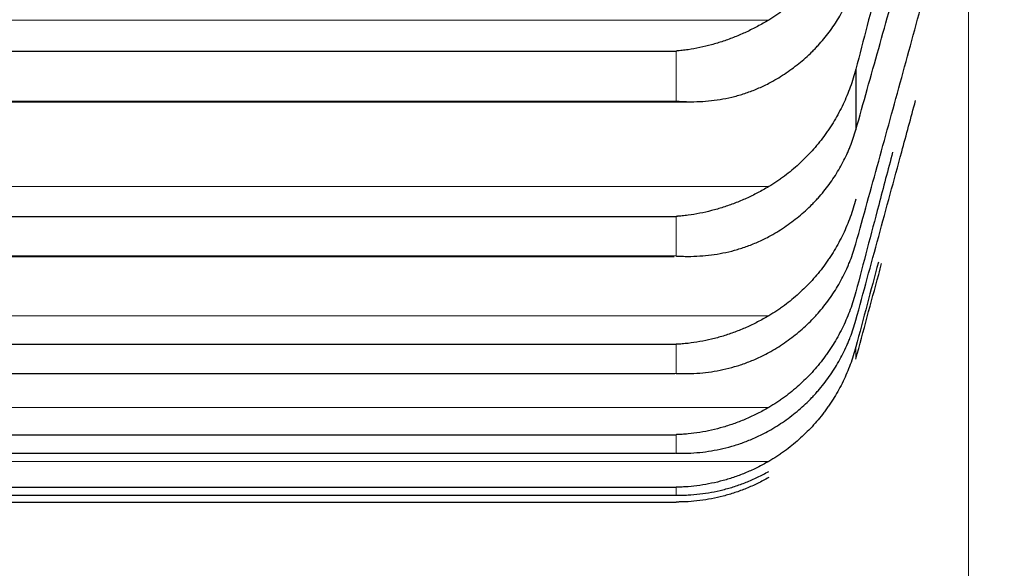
# Model space of a CAD drawing. Header units: inches. Extents: x 0 to 17820, y -10 to 12600.
# Tile 289 of 339: x 11853 to 11879, y 8088 to 8103. Entities that reach past the tile are written whole.
import ezdxf

# ---------------------------------------------------------------- set-up
doc = ezdxf.new("R2010")
doc.units = ezdxf.units.IN
doc.layers.add('1', color=7, linetype='Continuous', true_color=0xffffff)
doc.layers.add('254', color=7, linetype='Continuous', true_color=0xffffff)
doc.styles.add('latin_extended', font='simplex.shx')
doc.dimstyles.get("Standard").update_dxf_attribs({"dimtxt": 0.18, "dimasz": 0.18, "dimexe": 0.18, "dimexo": 0.0625, "dimgap": 0.09, "dimtad": 0, "dimtih": 1, "dimtoh": 1, "dimdec": 4, "dimzin": 0, "dimdsep": 46, "dimtxsty": 'Standard', "dimcen": 0.09, "dimadec": 0, "dimazin": 0, "dimtfac": 1, "dimtdec": 4, "dimtofl": 0, "dimtmove": 0, "dimatfit": 3, "dimfxl": 1, "dimtolj": 1, "dimtzin": 0, "dimarcsym": 0})

# ---------------------------------------------------------------- blocks, each defined once
blk = doc.blocks.new('_U4')
at = {"layer": '254', "color": 3, "linetype": 'Continuous', "lineweight": 13, "transparency": 16777216}
for p, q in [((12128.313, 8435.901), (12128.313, 7002.901)), ((11878.313, 8241.683), (11878.313, 7002.901)), ((11878.313, 7032.901), (10893.162, 7032.901)), ((11773.313, 7032.901), (11668.313, 7032.901)), ((12128.313, 7032.901), (11878.313, 7032.901)), ((12233.313, 7032.901), (12338.313, 7032.901))]:
    blk.add_line(p, q, dxfattribs=at)
at = {"layer": '254', "color": 3, "transparency": 16777216}
for points in [[(11773.313, 7015.401), (11773.313, 7050.401), (11878.313, 7032.901)], [(12233.313, 7050.401), (12233.313, 7015.401), (12128.313, 7032.901)]]:
    blk.add_solid(points, dxfattribs=at)
at = {"layer": 'Defpoints', "color": 0, "transparency": 16777216}
for p in [(12128.313, 8465.901), (11878.313, 8271.683), (11878.313, 7032.901)]:
    blk.add_point(p, dxfattribs=at)
at = {"layer": '254', "color": 2, "lineweight": 13, "transparency": 16777216, "insert": (10945.662, 7190.401), "char_height": 105, "attachment_point": 1, "style": 'latin_extended'}
blk.add_mtext('\\A1;250', dxfattribs=at)
blk = doc.blocks.new('_U5')
at = {"layer": '254', "color": 3, "linetype": 'Continuous', "lineweight": 13, "transparency": 16777216}
for p, q in [((11718.313, 8695.901), (11718.313, 7242.901)), ((11878.313, 8194.233), (11878.313, 7242.901)), ((11718.313, 7272.901), (10808.313, 7272.901)), ((11613.313, 7272.901), (11508.313, 7272.901)), ((11878.313, 7272.901), (11718.313, 7272.901)), ((11983.313, 7272.901), (12088.313, 7272.901))]:
    blk.add_line(p, q, dxfattribs=at)
at = {"layer": '254', "color": 3, "transparency": 16777216}
for points in [[(11613.313, 7255.401), (11613.313, 7290.401), (11718.313, 7272.901)], [(11983.313, 7290.401), (11983.313, 7255.401), (11878.313, 7272.901)]]:
    blk.add_solid(points, dxfattribs=at)
at = {"layer": 'Defpoints', "color": 0, "transparency": 16777216}
for p in [(11718.313, 8725.901), (11878.313, 8224.233), (11718.313, 7272.901)]:
    blk.add_point(p, dxfattribs=at)
at = {"layer": '254', "color": 2, "lineweight": 13, "transparency": 16777216, "insert": (10860.813, 7605.401), "char_height": 105, "attachment_point": 1, "style": 'latin_extended'}
blk.add_mtext('\\A1;\\C2;Flywheel\\P\\C2;90-160', dxfattribs=at)

msp = doc.modelspace()

# ---------------------------------------------------------------- linework, layer by layer
at = {"layer": '1', "color": 110, "linetype": 'Continuous', "lineweight": 13}
for p, q in [((11831.681, 8102.875), (11872.944, 8102.875)), ((11870.457, 8102.041), (11870.457, 8100.695)), ((11834.168, 8100.695), (11870.457, 8100.695)), ((11831.681, 8098.394), (11872.944, 8098.394)), ((11870.457, 8097.592), (11870.457, 8096.527)), ((11834.168, 8096.527), (11870.457, 8096.527)), ((11831.681, 8094.918), (11872.944, 8094.918)), ((11870.457, 8094.15), (11870.457, 8093.368)), ((11875.286, 8094.079), (11875.286, 8093.752)), ((11834.168, 8093.368), (11870.457, 8093.368)), ((11831.681, 8092.452), (11872.944, 8092.452)), ((11870.457, 8091.719), (11870.457, 8091.221)), ((11834.168, 8091.221), (11870.457, 8091.221)), ((11831.681, 8091.001), (11872.944, 8091.001)), ((11870.457, 8090.304), (11870.457, 8090.091)), ((11834.168, 8090.091), (11870.457, 8090.091))]:
    msp.add_line(p, q, dxfattribs=at)
at = {"layer": '1', "color": 2, "linetype": 'Continuous', "lineweight": 25}
for p, q in [((11834.168, 8102.041), (11870.457, 8102.041)), ((11875.286, 8101.553), (11875.286, 8099.922)), ((11833.768, 8100.678), (11870.84, 8100.678)), ((11834.168, 8097.592), (11870.457, 8097.592)), ((11833.856, 8096.517), (11870.4, 8096.517)), ((11834.168, 8094.15), (11870.457, 8094.15)), ((11833.943, 8093.362), (11870.418, 8093.362)), ((11834.168, 8091.719), (11870.457, 8091.719)), ((11834.189, 8091.219), (11870.436, 8091.219)), ((11834.168, 8090.304), (11870.457, 8090.304)), ((11834.172, 8090.09), (11870.453, 8090.09)), ((11834.168, 8089.907), (11870.457, 8089.907))]:
    msp.add_line(p, q, dxfattribs=at)
for points in [[(11877.775, 8110.988), (11877.564, 8110.201), (11877.144, 8108.628), (11876.519, 8106.269), (11875.9, 8103.911), (11875.49, 8102.339), (11875.286, 8101.553)], [(11875.286, 8099.922), (11875.49, 8100.645), (11875.9, 8102.102), (11876.519, 8104.325), (11877.144, 8106.585), (11877.564, 8108.115), (11877.775, 8108.886)], [(11875.286, 8096.857), (11875.49, 8097.592), (11875.9, 8099.073), (11876.519, 8101.326), (11877.144, 8103.61), (11877.564, 8105.154), (11877.775, 8105.931)], [(11875.893, 8096.363), (11875.69, 8095.599), (11875.488, 8094.838), (11875.286, 8094.079)]]:
    msp.add_open_spline(points, degree=3, dxfattribs=at)
for points, knots in [([(11875.286, 8106.051), (11875.244, 8105.886), (11875.194, 8105.725), (11875.079, 8105.409), (11874.95, 8105.099), (11874.792, 8104.802), (11874.663, 8104.585), (11874.618, 8104.513), (11874.548, 8104.407), (11874.524, 8104.371), (11874.475, 8104.302), (11874.451, 8104.268), (11874.326, 8104.097), (11874.114, 8103.836), (11873.879, 8103.597), (11873.632, 8103.37), (11873.503, 8103.262), (11873.333, 8103.134), (11873.299, 8103.109), (11873.229, 8103.06), (11873.125, 8102.987), (11873.017, 8102.919), (11872.944, 8102.875)], [0, 0, 0, 0, 0.125, 0.125, 0.25, 0.375, 0.375, 0.4375, 0.4375, 0.46875, 0.46875, 0.5, 0.5, 0.625, 0.75, 0.75, 0.875, 0.875, 0.90625, 0.90625, 0.9375, 1, 1, 1, 1]), ([(11872.944, 8101.174), (11873.09, 8101.251), (11873.23, 8101.333), (11873.499, 8101.51), (11873.756, 8101.698), (11873.993, 8101.908), (11874.133, 8102.047), (11874.161, 8102.075), (11874.216, 8102.132), (11874.243, 8102.161), (11874.323, 8102.248), (11874.375, 8102.307), (11874.525, 8102.487), (11874.617, 8102.612), (11874.789, 8102.867), (11874.868, 8102.999), (11874.976, 8103.202), (11875.01, 8103.271), (11875.059, 8103.375), (11875.075, 8103.411), (11875.106, 8103.481), (11875.121, 8103.517), (11875.193, 8103.696), (11875.244, 8103.841), (11875.286, 8103.989)], [0, 0, 0, 0, 0.125, 0.125, 0.25, 0.375, 0.375, 0.40625, 0.40625, 0.4375, 0.4375, 0.5, 0.5, 0.625, 0.625, 0.75, 0.75, 0.8125, 0.8125, 0.84375, 0.84375, 0.875, 0.875, 1, 1, 1, 1]), ([(11872.944, 8102.875), (11872.844, 8102.814), (11872.744, 8102.758), (11872.543, 8102.651), (11872.442, 8102.6), (11872.238, 8102.506), (11872.135, 8102.462), (11871.929, 8102.38), (11871.824, 8102.341), (11871.615, 8102.271), (11871.51, 8102.239), (11871.3, 8102.182), (11871.195, 8102.157), (11870.985, 8102.113), (11870.879, 8102.094), (11870.721, 8102.07), (11870.642, 8102.06), (11870.549, 8102.05), (11870.503, 8102.045), (11870.483, 8102.043), (11870.47, 8102.042), (11870.463, 8102.041), (11870.457, 8102.041)], [0, 0, 0, 0, 0.125, 0.125, 0.25, 0.25, 0.375, 0.375, 0.5, 0.5, 0.625, 0.625, 0.75, 0.75, 0.875, 0.875, 0.9375, 0.96875, 0.984375, 0.992187, 0.992187, 1, 1, 1, 1]), ([(11875.286, 8101.553), (11875.244, 8101.389), (11875.194, 8101.228), (11875.079, 8100.913), (11874.95, 8100.605), (11874.792, 8100.31), (11874.663, 8100.093), (11874.618, 8100.022), (11874.548, 8099.916), (11874.524, 8099.881), (11874.475, 8099.812), (11874.451, 8099.778), (11874.326, 8099.609), (11874.114, 8099.349), (11873.879, 8099.112), (11873.632, 8098.886), (11873.503, 8098.779), (11873.333, 8098.652), (11873.299, 8098.627), (11873.229, 8098.578), (11873.125, 8098.506), (11873.017, 8098.437), (11872.944, 8098.394)], [0, 0, 0, 0, 0.125, 0.125, 0.25, 0.375, 0.375, 0.4375, 0.4375, 0.46875, 0.46875, 0.5, 0.5, 0.625, 0.75, 0.75, 0.875, 0.875, 0.90625, 0.90625, 0.9375, 1, 1, 1, 1]), ([(11870.457, 8100.695), (11870.46, 8100.694), (11870.463, 8100.694), (11870.47, 8100.694), (11870.473, 8100.693), (11870.483, 8100.692), (11870.503, 8100.691), (11870.549, 8100.688), (11870.642, 8100.682), (11870.721, 8100.68), (11870.879, 8100.677), (11870.984, 8100.678), (11871.298, 8100.692), (11871.506, 8100.715), (11871.817, 8100.772), (11871.921, 8100.794), (11872.076, 8100.834), (11872.128, 8100.849), (11872.232, 8100.879), (11872.284, 8100.896), (11872.438, 8100.948), (11872.541, 8100.987), (11872.744, 8101.074), (11872.844, 8101.121), (11872.944, 8101.174)], [0, 0, 0, 0, 0.003906, 0.003906, 0.007813, 0.007813, 0.015625, 0.03125, 0.0625, 0.125, 0.125, 0.25, 0.25, 0.5, 0.5, 0.625, 0.625, 0.6875, 0.6875, 0.75, 0.75, 0.875, 0.875, 1, 1, 1, 1]), ([(11875.286, 8094.799), (11875.49, 8095.545), (11875.9, 8097.047), (11876.436, 8099.021), (11876.769, 8100.248), (11876.894, 8100.709)], [0, 0, 0, 0, 0.384754, 0.769508, 1, 1, 1, 1]), ([(11872.944, 8097.048), (11873.09, 8097.126), (11873.23, 8097.211), (11873.499, 8097.392), (11873.756, 8097.584), (11873.993, 8097.798), (11874.133, 8097.94), (11874.161, 8097.969), (11874.216, 8098.027), (11874.243, 8098.056), (11874.323, 8098.145), (11874.375, 8098.206), (11874.525, 8098.39), (11874.617, 8098.517), (11874.789, 8098.778), (11874.868, 8098.912), (11874.976, 8099.119), (11875.01, 8099.189), (11875.059, 8099.296), (11875.075, 8099.332), (11875.106, 8099.404), (11875.121, 8099.44), (11875.193, 8099.622), (11875.244, 8099.771), (11875.286, 8099.922)], [0, 0, 0, 0, 0.125, 0.125, 0.25, 0.375, 0.375, 0.40625, 0.40625, 0.4375, 0.4375, 0.5, 0.5, 0.625, 0.625, 0.75, 0.75, 0.8125, 0.8125, 0.84375, 0.84375, 0.875, 0.875, 1, 1, 1, 1]), ([(11876.277, 8099.321), (11876.151, 8098.845), (11875.82, 8097.589), (11875.49, 8096.338), (11875.286, 8095.562)], [0, 0, 0, 0, 0.378568, 1, 1, 1, 1]), ([(11872.944, 8098.394), (11872.844, 8098.334), (11872.744, 8098.278), (11872.543, 8098.172), (11872.442, 8098.123), (11872.238, 8098.031), (11872.135, 8097.988), (11871.929, 8097.908), (11871.824, 8097.871), (11871.615, 8097.804), (11871.51, 8097.774), (11871.3, 8097.72), (11871.195, 8097.696), (11870.985, 8097.655), (11870.879, 8097.638), (11870.721, 8097.617), (11870.642, 8097.608), (11870.549, 8097.6), (11870.503, 8097.596), (11870.483, 8097.594), (11870.47, 8097.593), (11870.463, 8097.593), (11870.457, 8097.592)], [0, 0, 0, 0, 0.125, 0.125, 0.25, 0.25, 0.375, 0.375, 0.5, 0.5, 0.625, 0.625, 0.75, 0.75, 0.875, 0.875, 0.9375, 0.96875, 0.984375, 0.992187, 0.992187, 1, 1, 1, 1]), ([(11875.286, 8098.055), (11875.244, 8097.892), (11875.194, 8097.732), (11875.079, 8097.419), (11874.95, 8097.112), (11874.792, 8096.819), (11874.663, 8096.604), (11874.618, 8096.533), (11874.548, 8096.429), (11874.524, 8096.394), (11874.475, 8096.325), (11874.451, 8096.291), (11874.326, 8096.123), (11874.114, 8095.865), (11873.879, 8095.63), (11873.632, 8095.406), (11873.503, 8095.299), (11873.333, 8095.174), (11873.299, 8095.149), (11873.229, 8095.1), (11873.125, 8095.029), (11873.017, 8094.961), (11872.944, 8094.918)], [0, 0, 0, 0, 0.125, 0.125, 0.25, 0.375, 0.375, 0.4375, 0.4375, 0.46875, 0.46875, 0.5, 0.5, 0.625, 0.75, 0.75, 0.875, 0.875, 0.90625, 0.90625, 0.9375, 1, 1, 1, 1]), ([(11870.457, 8096.527), (11870.46, 8096.527), (11870.463, 8096.527), (11870.47, 8096.526), (11870.473, 8096.526), (11870.483, 8096.525), (11870.503, 8096.524), (11870.549, 8096.522), (11870.642, 8096.518), (11870.721, 8096.517), (11870.879, 8096.517), (11870.984, 8096.52), (11871.298, 8096.54), (11871.506, 8096.567), (11871.817, 8096.629), (11871.921, 8096.653), (11872.076, 8096.695), (11872.128, 8096.711), (11872.232, 8096.743), (11872.284, 8096.76), (11872.438, 8096.815), (11872.541, 8096.856), (11872.744, 8096.945), (11872.844, 8096.994), (11872.944, 8097.048)], [0, 0, 0, 0, 0.003906, 0.003906, 0.007812, 0.007812, 0.015625, 0.03125, 0.0625, 0.125, 0.125, 0.25, 0.25, 0.5, 0.5, 0.625, 0.625, 0.6875, 0.6875, 0.75, 0.75, 0.875, 0.875, 1, 1, 1, 1]), ([(11872.944, 8093.929), (11873.09, 8094.009), (11873.23, 8094.095), (11873.499, 8094.28), (11873.756, 8094.476), (11873.993, 8094.695), (11874.133, 8094.839), (11874.161, 8094.868), (11874.216, 8094.927), (11874.243, 8094.957), (11874.323, 8095.048), (11874.375, 8095.11), (11874.525, 8095.297), (11874.617, 8095.426), (11874.789, 8095.692), (11874.868, 8095.829), (11874.976, 8096.04), (11875.01, 8096.111), (11875.059, 8096.22), (11875.075, 8096.256), (11875.106, 8096.33), (11875.121, 8096.367), (11875.193, 8096.552), (11875.244, 8096.703), (11875.286, 8096.857)], [0, 0, 0, 0, 0.125, 0.125, 0.25, 0.375, 0.375, 0.40625, 0.40625, 0.4375, 0.4375, 0.5, 0.5, 0.625, 0.625, 0.75, 0.75, 0.8125, 0.8125, 0.84375, 0.84375, 0.875, 0.875, 1, 1, 1, 1]), ([(11875.286, 8093.752), (11875.49, 8094.508), (11875.721, 8095.364), (11875.953, 8096.226), (11875.979, 8096.323)], [0, 0, 0, 0, 0.887164, 1, 1, 1, 1]), ([(11875.286, 8095.562), (11875.244, 8095.4), (11875.194, 8095.242), (11875.079, 8094.931), (11874.95, 8094.627), (11874.792, 8094.336), (11874.663, 8094.123), (11874.618, 8094.053), (11874.548, 8093.949), (11874.524, 8093.914), (11874.475, 8093.846), (11874.451, 8093.813), (11874.326, 8093.646), (11874.114, 8093.391), (11873.879, 8093.157), (11873.632, 8092.935), (11873.503, 8092.83), (11873.333, 8092.705), (11873.299, 8092.681), (11873.229, 8092.633), (11873.125, 8092.562), (11873.017, 8092.495), (11872.944, 8092.452)], [0, 0, 0, 0, 0.125, 0.125, 0.25, 0.375, 0.375, 0.4375, 0.4375, 0.46875, 0.46875, 0.5, 0.5, 0.625, 0.75, 0.75, 0.875, 0.875, 0.90625, 0.90625, 0.9375, 1, 1, 1, 1]), ([(11872.944, 8094.918), (11872.844, 8094.858), (11872.744, 8094.803), (11872.543, 8094.699), (11872.442, 8094.651), (11872.238, 8094.561), (11872.135, 8094.519), (11871.929, 8094.442), (11871.824, 8094.406), (11871.615, 8094.342), (11871.51, 8094.314), (11871.3, 8094.263), (11871.195, 8094.241), (11870.985, 8094.204), (11870.879, 8094.189), (11870.721, 8094.17), (11870.642, 8094.163), (11870.549, 8094.156), (11870.503, 8094.153), (11870.483, 8094.151), (11870.47, 8094.151), (11870.463, 8094.15), (11870.457, 8094.15)], [0, 0, 0, 0, 0.125, 0.125, 0.25, 0.25, 0.375, 0.375, 0.5, 0.5, 0.625, 0.625, 0.75, 0.75, 0.875, 0.875, 0.9375, 0.96875, 0.984375, 0.992188, 0.992188, 1, 1, 1, 1]), ([(11872.944, 8091.822), (11873.09, 8091.904), (11873.23, 8091.992), (11873.499, 8092.179), (11873.756, 8092.379), (11873.993, 8092.601), (11874.133, 8092.748), (11874.161, 8092.778), (11874.216, 8092.838), (11874.243, 8092.869), (11874.323, 8092.961), (11874.375, 8093.024), (11874.525, 8093.215), (11874.617, 8093.346), (11874.789, 8093.616), (11874.868, 8093.755), (11874.976, 8093.97), (11875.01, 8094.042), (11875.059, 8094.152), (11875.075, 8094.189), (11875.106, 8094.264), (11875.121, 8094.301), (11875.193, 8094.49), (11875.244, 8094.643), (11875.286, 8094.799)], [0, 0, 0, 0, 0.125, 0.125, 0.25, 0.375, 0.375, 0.40625, 0.40625, 0.4375, 0.4375, 0.5, 0.5, 0.625, 0.625, 0.75, 0.75, 0.8125, 0.8125, 0.84375, 0.84375, 0.875, 0.875, 1, 1, 1, 1]), ([(11875.286, 8094.079), (11875.244, 8093.918), (11875.194, 8093.761), (11875.079, 8093.453), (11874.95, 8093.152), (11874.792, 8092.864), (11874.663, 8092.653), (11874.618, 8092.584), (11874.548, 8092.481), (11874.524, 8092.447), (11874.475, 8092.38), (11874.451, 8092.346), (11874.326, 8092.181), (11874.114, 8091.929), (11873.879, 8091.698), (11873.632, 8091.479), (11873.503, 8091.374), (11873.333, 8091.251), (11873.299, 8091.227), (11873.229, 8091.179), (11873.125, 8091.109), (11873.017, 8091.043), (11872.944, 8091.001)], [0, 0, 0, 0, 0.125, 0.125, 0.25, 0.375, 0.375, 0.4375, 0.4375, 0.46875, 0.46875, 0.5, 0.5, 0.625, 0.75, 0.75, 0.875, 0.875, 0.90625, 0.90625, 0.9375, 1, 1, 1, 1]), ([(11870.457, 8093.368), (11870.46, 8093.367), (11870.463, 8093.367), (11870.47, 8093.367), (11870.473, 8093.367), (11870.483, 8093.366), (11870.503, 8093.366), (11870.549, 8093.364), (11870.642, 8093.362), (11870.721, 8093.362), (11870.879, 8093.365), (11870.984, 8093.37), (11871.298, 8093.395), (11871.506, 8093.426), (11871.817, 8093.493), (11871.921, 8093.519), (11872.076, 8093.564), (11872.128, 8093.58), (11872.232, 8093.614), (11872.284, 8093.633), (11872.438, 8093.69), (11872.541, 8093.732), (11872.744, 8093.824), (11872.844, 8093.874), (11872.944, 8093.929)], [0, 0, 0, 0, 0.003906, 0.003906, 0.007812, 0.007812, 0.015625, 0.03125, 0.0625, 0.125, 0.125, 0.25, 0.25, 0.5, 0.5, 0.625, 0.625, 0.6875, 0.6875, 0.75, 0.75, 0.875, 0.875, 1, 1, 1, 1]), ([(11872.944, 8092.452), (11872.844, 8092.393), (11872.744, 8092.339), (11872.543, 8092.237), (11872.442, 8092.189), (11872.238, 8092.102), (11872.135, 8092.061), (11871.929, 8091.987), (11871.824, 8091.953), (11871.615, 8091.892), (11871.51, 8091.865), (11871.3, 8091.818), (11871.195, 8091.798), (11870.985, 8091.764), (11870.879, 8091.75), (11870.721, 8091.735), (11870.642, 8091.729), (11870.549, 8091.723), (11870.503, 8091.721), (11870.483, 8091.72), (11870.47, 8091.72), (11870.463, 8091.72), (11870.457, 8091.719)], [0, 0, 0, 0, 0.125, 0.125, 0.25, 0.25, 0.375, 0.375, 0.5, 0.5, 0.625, 0.625, 0.75, 0.75, 0.875, 0.875, 0.9375, 0.96875, 0.984375, 0.992187, 0.992187, 1, 1, 1, 1]), ([(11870.457, 8091.221), (11870.46, 8091.221), (11870.463, 8091.221), (11870.47, 8091.22), (11870.473, 8091.22), (11870.483, 8091.22), (11870.503, 8091.22), (11870.549, 8091.219), (11870.642, 8091.218), (11870.721, 8091.22), (11870.879, 8091.225), (11870.984, 8091.232), (11871.298, 8091.264), (11871.506, 8091.298), (11871.817, 8091.37), (11871.921, 8091.398), (11872.076, 8091.446), (11872.128, 8091.463), (11872.232, 8091.498), (11872.284, 8091.517), (11872.438, 8091.577), (11872.541, 8091.62), (11872.744, 8091.715), (11872.844, 8091.766), (11872.944, 8091.822)], [0, 0, 0, 0, 0.003906, 0.003906, 0.007812, 0.007812, 0.015625, 0.03125, 0.0625, 0.125, 0.125, 0.25, 0.25, 0.5, 0.5, 0.625, 0.625, 0.6875, 0.6875, 0.75, 0.75, 0.875, 0.875, 1, 1, 1, 1]), ([(11872.944, 8091.001), (11872.844, 8090.943), (11872.744, 8090.889), (11872.543, 8090.789), (11872.442, 8090.743), (11872.238, 8090.658), (11872.135, 8090.619), (11871.929, 8090.547), (11871.824, 8090.515), (11871.615, 8090.457), (11871.51, 8090.432), (11871.3, 8090.388), (11871.195, 8090.37), (11870.985, 8090.34), (11870.879, 8090.328), (11870.721, 8090.315), (11870.642, 8090.31), (11870.549, 8090.307), (11870.503, 8090.305), (11870.483, 8090.305), (11870.47, 8090.305), (11870.463, 8090.304), (11870.457, 8090.304)], [0, 0, 0, 0, 0.125, 0.125, 0.25, 0.25, 0.375, 0.375, 0.5, 0.5, 0.625, 0.625, 0.75, 0.75, 0.875, 0.875, 0.9375, 0.96875, 0.984375, 0.992188, 0.992188, 1, 1, 1, 1]), ([(11870.457, 8090.091), (11870.46, 8090.091), (11870.463, 8090.09), (11870.47, 8090.09), (11870.473, 8090.09), (11870.483, 8090.09), (11870.503, 8090.09), (11870.549, 8090.09), (11870.642, 8090.091), (11870.721, 8090.094), (11870.879, 8090.103), (11870.984, 8090.112), (11871.298, 8090.148), (11871.506, 8090.186), (11871.817, 8090.264), (11871.921, 8090.293), (11872.076, 8090.343), (11872.128, 8090.361), (11872.232, 8090.398), (11872.284, 8090.418), (11872.438, 8090.479), (11872.541, 8090.524), (11872.744, 8090.621), (11872.844, 8090.674), (11872.944, 8090.731)], [0, 0, 0, 0, 0.003906, 0.003906, 0.007813, 0.007813, 0.015625, 0.03125, 0.0625, 0.125, 0.125, 0.25, 0.25, 0.5, 0.5, 0.625, 0.625, 0.6875, 0.6875, 0.75, 0.75, 0.875, 0.875, 1, 1, 1, 1]), ([(11872.944, 8090.566), (11872.844, 8090.509), (11872.744, 8090.456), (11872.543, 8090.359), (11872.442, 8090.314), (11872.238, 8090.231), (11872.135, 8090.193), (11871.929, 8090.125), (11871.824, 8090.094), (11871.615, 8090.04), (11871.51, 8090.016), (11871.3, 8089.976), (11871.195, 8089.96), (11870.985, 8089.933), (11870.879, 8089.923), (11870.721, 8089.913), (11870.642, 8089.91), (11870.549, 8089.908), (11870.503, 8089.907), (11870.483, 8089.907), (11870.47, 8089.907), (11870.463, 8089.907), (11870.457, 8089.907)], [0, 0, 0, 0, 0.125, 0.125, 0.25, 0.25, 0.375, 0.375, 0.5, 0.5, 0.625, 0.625, 0.75, 0.75, 0.875, 0.875, 0.9375, 0.96875, 0.984375, 0.992188, 0.992188, 1, 1, 1, 1])]:
    msp.add_open_spline(points, degree=3, knots=knots, dxfattribs=at)

# ---------------------------------------------------------------- dimensions: what is measured, and where the dimension line sits
at = {"layer": '254', "color": 2, "linetype": 'Continuous', "lineweight": 13}
dim = msp.add_linear_dim(base=(11718.313, 7272.901), p1=(11878.313, 8224.233), p2=(11718.313, 8725.901), text='\\C2;Flywheel\\P\\C2;90-160', dimstyle='Standard', override={"dimscale": 30, "dimtxt": 3.5, "dimasz": 3.5, "dimexe": 1, "dimexo": 1, "dimgap": 1.75, "dimtad": 1, "dimtih": 1, "dimtoh": 0, "dimdec": 2, "dimlfac": 0.033333, "dimzin": 8, "dimdsep": 46, "dimlunit": 2, "dimpost": '', "dimtxsty": 'latin_extended', "dimsah": 1, "dimse1": 0, "dimse2": 0, "dimsd1": 0, "dimsd2": 0, "dimclrd": 3, "dimclre": 3, "dimclrt": 2, "dimtol": 0, "dimtm": -0.1, "dimtfac": 0.714286, "dimtdec": 3, "dimtofl": 1, "dimtmove": 0, "dimtzin": 8, "dimlwd": 13, "dimlwe": 13}, dxfattribs=at)
dim.commit()
dim.dimension.update_dxf_attribs({"geometry": '_U5', "text_midpoint": (11158.313, 7272.901), "dimtype": 160})
dim = msp.add_linear_dim(base=(11878.313, 7032.901), p1=(12128.313, 8465.901), p2=(11878.313, 8271.683), dimstyle='Standard', override={"dimscale": 30, "dimtxt": 3.5, "dimasz": 3.5, "dimexe": 1, "dimexo": 1, "dimgap": 1.75, "dimtad": 1, "dimtih": 1, "dimtoh": 0, "dimdec": 2, "dimlfac": 1, "dimzin": 8, "dimdsep": 46, "dimlunit": 2, "dimtxsty": 'latin_extended', "dimsah": 1, "dimse1": 0, "dimse2": 0, "dimsd1": 0, "dimsd2": 0, "dimclrd": 3, "dimclre": 3, "dimclrt": 2, "dimtol": 0, "dimtm": -0.1, "dimtfac": 0.714286, "dimtdec": 3, "dimtofl": 1, "dimtmove": 0, "dimtzin": 8, "dimlwd": 13, "dimlwe": 13}, dxfattribs=at)
dim.commit()
dim.dimension.update_dxf_attribs({"geometry": '_U4', "text_midpoint": (11080.662, 7032.901), "dimtype": 160})

doc.saveas('drawing.dxf')
